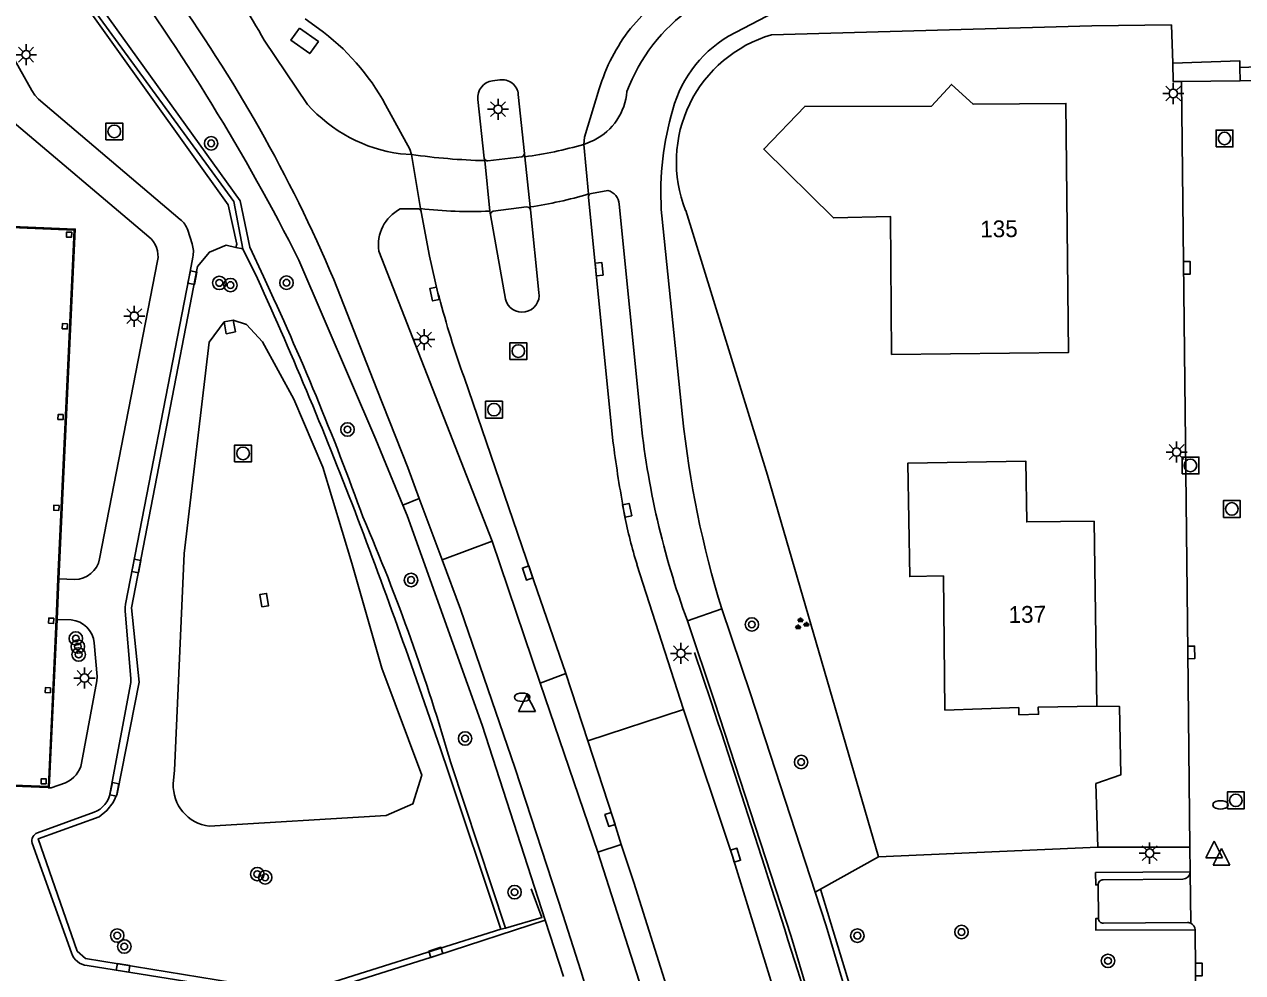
# Model space of a CAD drawing. Extents: x 132994 to 136000, y 393499 to 395512.
# Drawn here: x 133810.3 to 133882.7, y 394599.8 to 394656.2 of the extents above; entities that cross this region are included whole.
import ezdxf

# ---------------------------------------------------------------- set-up
doc = ezdxf.new("R2010")
doc.units = 0
for name, color, linetype in [('gg-afsc-hekwerk', 7, 'Continuous'), ('gg-anno-huisnummerreeks BGT', 7, 'Continuous'), ('gg-bbg-hoofdgebouw', 7, 'Continuous'), ('gg-bbg-pand overbouw', 7, 'Continuous'), ('gg-bbg-pilaar onder overbouw', 7, 'Continuous'), ('gg-knt-verharding', 7, 'Continuous'), ('gg-knt-verharding nz', 7, 'Continuous'), ('gg-kntw-bovenkant insteek waterloop', 7, 'Continuous'), ('gg-kwrk-uitstroombak niveau min 01', 7, 'Continuous'), ('gt-grn-groengrens', 7, 'Continuous'), ('gt-grn-vlakafsluiter', 7, 'Continuous'), ('gt-grn-weggrens', 7, 'Continuous'), ('gt-symb-boom', 7, 'Continuous'), ('gt-symb-brandkraan', 7, 'Continuous'), ('gt-symb-groenvak', 7, 'Continuous'), ('gt-symb-kolk', 7, 'Continuous'), ('gt-symb-kolk center center', 7, 'Continuous'), ('gt-symb-lichtmast', 7, 'Continuous'), ('gt-symb-rioolschacht', 7, 'Continuous'), ('gt-symb-waterafsluiter', 7, 'Continuous')]:
    doc.layers.add(name, color=color, linetype=linetype)

# ---------------------------------------------------------------- blocks, each defined once
blk = doc.blocks.new('gt0-LMAST')
at = {"layer": 'gt-symb-lichtmast'}
for p, q in [((-0.182, 0.173), (-0.447, 0.438)), ((-0.005, 0.246), (-0.005, 0.621)), ((0.172, 0.173), (0.437, 0.438)), ((-0.255, -0.004), (-0.63, -0.004)), ((-0.182, -0.181), (-0.447, -0.446)), ((-0.005, -0.254), (-0.005, -0.629)), ((0.437, -0.446), (0.172, -0.181)), ((0.245, -0.004), (0.62, -0.004))]:
    blk.add_line(p, q, dxfattribs=at)
blk.add_circle((-0.005, -0.004), 0.25, dxfattribs=at)
blk = doc.blocks.new('gt0-WAFSL')
at = {"layer": 'gt-symb-waterafsluiter'}
for p, q in [((-0.5, -0.333), (0, 0.667)), ((0, 0.667), (0.5, -0.333)), ((0.5, -0.333), (-0.5, -0.333))]:
    blk.add_line(p, q, dxfattribs=at)
blk = doc.blocks.new('gt0-BR')
at = {"layer": 'gt-symb-brandkraan'}
for centre, radius, start, end in [((-0.244, 0), 0.206, 107.56694, 252.43307), ((0.599, -2.664), 3, 106.89205, 107.56694), ((0, -0.691), 0.938, 73.10799, 106.89205), ((-0.599, -2.664), 3, 72.43309, 73.10799), ((0.244, 0), 0.206, 287.56695, 72.43309), ((0.599, 2.664), 3, 252.43307, 253.10797), ((0, 0.691), 0.938, 253.10797, 286.89206), ((-0.599, 2.664), 3, 286.89206, 287.56695)]:
    blk.add_arc(centre, radius, start, end, dxfattribs=at)
blk = doc.blocks.new('gt0-RS')
at = {"layer": 'gt-symb-rioolschacht'}
blk.add_lwpolyline([(-0.5, -0.5), (0.5, -0.5), (0.5, 0.5), (-0.5, 0.5)], close=True, dxfattribs=at)
blk.add_circle((0, 0), 0.375, dxfattribs=at)
blk = doc.blocks.new('gt0-KOLK')
at = {"layer": 'gt-symb-kolk'}
blk.add_lwpolyline([(0, 0), (0.375, 0), (0.375, 0.4), (-0.375, 0.4), (-0.375, 0), (0, 0)], dxfattribs=at)
blk = doc.blocks.new('gt0-BOOM')
at = {"layer": 'gt-symb-boom'}
for radius in [0.4, 0.2]:
    blk.add_circle((0, 0), radius, dxfattribs=at)
blk = doc.blocks.new('gt0-GRVAK')
at = {"layer": 'gt-symb-groenvak'}
for p, q in [((-0.11, 0.189), (-0.228, 0.24)), ((-0.182, 0.153), (0.088, 0.153)), ((-0.091, 0.211), (-0.156, 0.322)), ((-0.047, 0.214), (-0.047, 0.393)), ((-0.004, 0.211), (0.061, 0.322)), ((0.015, 0.189), (0.133, 0.24)), ((0.262, -0.052), (0.197, 0.059)), ((0.305, -0.049), (0.305, 0.13)), ((0.349, -0.052), (0.414, 0.059)), ((-0.245, -0.228), (-0.363, -0.177)), ((-0.318, -0.264), (-0.047, -0.264)), ((-0.226, -0.206), (-0.291, -0.095)), ((-0.183, -0.203), (-0.183, -0.024)), ((-0.139, -0.206), (-0.074, -0.095)), ((-0.12, -0.228), (-0.002, -0.177)), ((0.243, -0.074), (0.125, -0.023)), ((0.17, -0.11), (0.441, -0.11)), ((0.368, -0.074), (0.486, -0.023))]:
    blk.add_line(p, q, dxfattribs=at)
blk = doc.blocks.new('gt0-KOLKCC')
at = {"layer": 'gt-symb-kolk center center'}
blk.add_lwpolyline([(-0.375, 0.2), (0.375, 0.2), (0.375, -0.2), (-0.375, -0.2)], close=True, dxfattribs=at)

msp = doc.modelspace()

# ---------------------------------------------------------------- linework, layer by layer
at = {"layer": 'gg-afsc-hekwerk'}
for p, q in [((133873.69, 394656.084), (133854.665, 394655.547)), ((133849.563, 394645.11), (133854.43, 394629.386)), ((133822.848, 394642.917), (133823.262, 394642.826)), ((133823.262, 394642.826), (133824.131, 394641.062)), ((133854.43, 394629.386), (133861.027, 394606.686)), ((133812.273, 394623.217), (133812.162, 394620.806)), ((133812.162, 394620.806), (133811.7, 394610.874)), ((133851.079, 394615.909), (133850.086, 394618.836)), ((133811.7, 394610.874), (133790.454, 394611.725)), ((133835.307, 394612.184), (133838.582, 394602.398)), ((133874.058, 394607.264), (133873.933, 394611.056)), ((133861.027, 394606.686), (133874.058, 394607.264)), ((133838.582, 394602.398), (133838.859, 394602.457))]:
    msp.add_line(p, q, dxfattribs=at)
for points in [[(133823.262, 394642.826), (133822.714, 394645.643), (133813.273, 394658.598)], [(133791.813, 394644.847), (133813.235, 394643.947), (133812.273, 394623.217)], [(133838.582, 394602.398), (133826.514, 394598.578), (133813.912, 394600.647), (133813.414, 394601.089), (133811.103, 394607.766), (133814.715, 394609.072), (133815.181, 394609.441), (133815.548, 394609.919), (133815.789, 394610.428), (133817.093, 394617.069), (133816.642, 394621.497), (133820.569, 394641.771), (133821.265, 394642.64), (133822.257, 394643.046), (133822.848, 394642.917)], [(133873.933, 394611.056), (133875.417, 394611.573), (133875.336, 394615.628), (133873.98, 394615.64)], [(133838.859, 394602.457), (133841.023, 394603.078), (133840.385, 394604.795)]]:
    msp.add_lwpolyline(points, dxfattribs=at)
for centre, radius, start, end in [((133856.865, 394648.006), 7.856, 106.26687, 201.63087), ((133597.601, 394538.281), 248.757, 20.83499, 24.40474), ((133453.355, 394483.705), 402.982, 18.59168, 20.79265), ((132512.391, 394176.525), 1408.951, 17.329448, 18.170866)]:
    msp.add_arc(centre, radius, start, end, dxfattribs=at)
at = {"layer": 'gg-bbg-hoofdgebouw'}
msp.add_line((133873.98, 394615.64), (133873.84, 394626.65), dxfattribs=at)
for points in [[(133861.79, 394636.54), (133861.74, 394644.75), (133858.34, 394644.67), (133854.2, 394648.76), (133856.64, 394651.3), (133864.17, 394651.31), (133865.35, 394652.6), (133866.64, 394651.42), (133872.15, 394651.47), (133872.3, 394636.66), (133861.79, 394636.54)], [(133873.84, 394626.65), (133869.83, 394626.6), (133869.77, 394630.21), (133862.77, 394630.09), (133862.88, 394623.35), (133864.88, 394623.39), (133864.96, 394615.41), (133869.35, 394615.56), (133869.36, 394615.14), (133870.53, 394615.17), (133870.51, 394615.59), (133873.98, 394615.64)]]:
    msp.add_lwpolyline(points, dxfattribs=at)
at = {"layer": 'gg-bbg-pand overbouw'}
for p, q in [((133812.333, 394623.214), (133812.222, 394620.804)), ((133811.698, 394610.814), (133790.452, 394611.665))]:
    msp.add_line(p, q, dxfattribs=at)
for points in [[(133791.815, 394644.907), (133813.298, 394644.004), (133812.333, 394623.214)], [(133812.222, 394620.804), (133811.758, 394610.812), (133811.698, 394610.814)]]:
    msp.add_lwpolyline(points, dxfattribs=at)
at = {"layer": 'gg-bbg-pilaar onder overbouw'}
for points in [[(133813.089, 394643.814), (133812.789, 394643.828), (133812.775, 394643.528), (133813.075, 394643.514), (133813.089, 394643.814)], [(133812.836, 394638.37), (133812.537, 394638.383), (133812.523, 394638.084), (133812.822, 394638.07), (133812.836, 394638.37)], [(133812.586, 394632.975), (133812.286, 394632.989), (133812.272, 394632.69), (133812.572, 394632.676), (133812.586, 394632.975)], [(133812.336, 394627.581), (133812.036, 394627.595), (133812.022, 394627.295), (133812.322, 394627.281), (133812.336, 394627.581)], [(133812.025, 394620.868), (133811.725, 394620.882), (133811.711, 394620.583), (133812.011, 394620.569), (133812.025, 394620.868)], [(133811.833, 394616.743), (133811.533, 394616.757), (133811.52, 394616.457), (133811.819, 394616.443), (133811.833, 394616.743)], [(133811.566, 394611.02), (133811.578, 394611.319), (133811.279, 394611.331), (133811.267, 394611.032), (133811.566, 394611.02)]]:
    msp.add_lwpolyline(points, dxfattribs=at)
at = {"layer": 'gg-knt-verharding'}
for p, q in [((133846.289, 394655.931), (133847.645, 394657.446)), ((133852.11, 394655.476), (133854.808, 394656.874)), ((133826.957, 394656.496), (133827.744, 394655.93)), ((133827.099, 394651.416), (133824.532, 394655.233)), ((133910.498, 394653.146), (133882.497, 394652.812)), ((133838.515, 394652.873), (133838.087, 394652.82)), ((133843.545, 394649.464), (133844.427, 394652.34)), ((133882.497, 394652.812), (133879.01, 394652.77)), ((133837.217, 394651.711), (133837.6, 394648.216)), ((133839.988, 394648.499), (133839.621, 394652.001)), ((133831.732, 394651.39), (133833.168, 394648.75)), ((133817.676, 394643.536), (133809.292, 394650.646)), ((133844.133, 394649.295), (133843.505, 394649.039)), ((133833.27, 394648.436), (133832.63, 394648.471)), ((133837.819, 394648.055), (133839.823, 394648.296)), ((133845.239, 394631.408), (133843.786, 394645.907)), ((133843.959, 394646.123), (133844.943, 394646.305)), ((133833.611, 394645.206), (133832.605, 394645.198)), ((133838.12, 394645.059), (133840.11, 394645.318)), ((133840.34, 394645.156), (133840.849, 394640.231)), ((133846.87, 394632.853), (133845.612, 394645.479)), ((133838.852, 394639.843), (133837.959, 394644.845)), ((133849.38, 394632.839), (133848.143, 394644.796)), ((133819.991, 394643.949), (133820.242, 394643.124)), ((133814.746, 394624.404), (133818.19, 394642.118)), ((133826.583, 394642.152), (133831.16, 394631.489)), ((133831.342, 394642.698), (133838.063, 394625.444)), ((133828.659, 394641.008), (133831.22, 394634.483)), ((133831.16, 394631.489), (133832.77, 394627.585)), ((133835.1, 394624.338), (133833.739, 394627.984)), ((133845.938, 394626.994), (133845.854, 394627.459)), ((133838.063, 394625.444), (133840.926, 394617.022)), ((133849.435, 394615.44), (133846.671, 394624.067)), ((133812.333, 394623.214), (133812.273, 394623.217)), ((133813.267, 394623.174), (133812.333, 394623.214)), ((133849.663, 394620.72), (133851.713, 394621.422)), ((133853.42, 394616.387), (133851.713, 394621.422)), ((133812.222, 394620.804), (133812.162, 394620.806)), ((133813.065, 394620.777), (133812.222, 394620.804)), ((133851.279, 394615.928), (133849.663, 394620.72)), ((133843.75, 394613.579), (133842.436, 394617.592)), ((133840.926, 394617.022), (133844.345, 394606.966)), ((133853.42, 394616.387), (133857.252, 394604.589)), ((133811.698, 394610.814), (133811.7, 394610.874)), ((133814.417, 394609.344), (133811.049, 394608.12)), ((133810.742, 394607.508), (133813.07, 394600.98)), ((133844.345, 394606.966), (133845.73, 394607.431)), ((133844.345, 394606.966), (133847.133, 394598.25)), ((133874.366, 394605.323), (133879.1, 394605.362)), ((133874.086, 394603.03), (133874.061, 394605.016)), ((133841.222, 394602.917), (133842.304, 394599.571)), ((133879.377, 394602.779), (133874.385, 394602.749))]:
    msp.add_line(p, q, dxfattribs=at)
for points in [[(133826.62, 394655.952), (133827.749, 394655.147), (133827.234, 394654.432), (133826.099, 394655.235), (133826.62, 394655.952)], [(133878.496, 394653.865), (133878.42, 394656.137), (133873.69, 394656.084)], [(133809.254, 394654.849), (133810.729, 394652.237), (133810.907, 394651.969), (133811.125, 394651.728), (133819.532, 394644.582)], [(133879.01, 394652.77), (133878.532, 394652.771), (133878.496, 394653.865)], [(133879.01, 394652.77), (133879.254, 394631.35), (133879.401, 394618.858), (133879.52, 394607.264)], [(133833.84, 394645.069), (133833.85, 394645.028), (133834.341, 394642.385), (133834.835, 394640.187), (133834.912, 394639.967)], [(133815.381, 394610.519), (133816.609, 394617.056), (133816.605, 394617.296), (133816.265, 394621.296), (133816.26, 394621.502), (133816.283, 394621.703), (133820.067, 394641.157), (133820.277, 394642.344)], [(133842.436, 394617.592), (133840.364, 394623.615), (133836.397, 394635.195)], [(133833.739, 394627.984), (133833.048, 394629.837), (133831.22, 394634.483)], [(133832.77, 394627.585), (133833.019, 394626.982), (133837.471, 394614.517), (133841.222, 394602.917)], [(133850.739, 394575.18), (133848.43, 394583.214), (133843.327, 394599.918), (133842.258, 394603.262), (133839.428, 394611.95), (133836.19, 394621.416), (133835.1, 394624.338)], [(133813.676, 394612.252), (133814.585, 394617.155), (133814.592, 394617.4), (133814.427, 394619.411)], [(133877.737, 394508.615), (133877.544, 394509.725), (133875.554, 394520.151), (133873.658, 394528.802), (133868.832, 394548.651), (133863.881, 394567.488), (133858.37, 394587.197), (133852.336, 394606.728), (133849.435, 394615.44)], [(133851.279, 394615.928), (133855.833, 394601.963), (133860.503, 394586.249), (133865.14, 394569.833), (133869.277, 394554.279), (133873.551, 394537.169), (133875.879, 394527.123), (133877.905, 394517.53), (133879.45, 394508.878), (133877.737, 394508.615)], [(133845.73, 394607.431), (133845.26, 394608.967), (133843.75, 394613.579)], [(133812.725, 394611.098), (133811.859, 394610.789), (133811.697, 394610.796), (133811.698, 394610.814)], [(133848.532, 394598.691), (133846.491, 394605.164), (133845.73, 394607.431)], [(133879.52, 394607.264), (133879.535, 394605.832), (133879.535, 394605.808), (133879.535, 394605.802)], [(133879.535, 394605.802), (133873.92, 394605.749), (133873.923, 394605.016), (133874.061, 394605.016)], [(133875.253, 394539.386), (133871.412, 394554.798), (133867.291, 394570.392), (133862.612, 394586.817), (133857.902, 394602.588), (133857.252, 394604.589)], [(133879.834, 394602.354), (133873.934, 394602.328), (133873.931, 394603.029), (133874.086, 394603.03)], [(133814.008, 394600.228), (133826.229, 394598.279), (133826.59, 394598.275), (133826.947, 394598.345), (133834.786, 394600.822), (133841.222, 394602.917)], [(133879.854, 394598.757), (133879.85, 394599.993), (133879.835, 394602.345), (133879.834, 394602.354)]]:
    msp.add_lwpolyline(points, dxfattribs=at)
for centre, radius, start, end in [((133764.488, 394620.756), 69.238, 29.86457, 38.60312), ((133715.1, 394586.114), 124.774, 26.68684, 36.44362), ((133747.421, 394606.62), 88.216, 22.94305, 35.94773), ((133855.972, 394648.509), 10.555, 125.0752, 159.66962), ((133819.829, 394644.956), 13.53, 28.39312, 54.19993), ((133854.951, 394649.161), 10.994, 141.99121, 163.19364), ((133855.959, 394649.103), 7.445, 121.12752, 167.21665), ((133838.226, 394651.815), 1.015, 97.88755, 185.88476), ((133838.657, 394651.916), 0.967, 5.0368, 98.45682), ((133842.518, 394652.478), 3.569, 296.89455, 355.13987), ((133833.849, 394657.427), 9.039, 221.6855, 262.24805), ((133865.428, 394646.188), 17.341, 164.74603, 184.60314), ((133837.811, 394648.274), 0.219, 195.29188, 272.06445), ((133839.757, 394648.518), 0.231, 286.46474, 355.3263), ((133844.009, 394645.905), 0.223, 103.02762, 179.58809), ((133844.709, 394645.431), 0.904, 3.01312, 74.9968), ((133833.718, 394643.067), 2.405, 117.57763, 188.81656), ((133833.641, 394644.996), 0.212, 20.04515, 98.17463), ((133838.172, 394644.853), 0.213, 104.05563, 182.03341), ((133840.133, 394645.106), 0.213, 13.59577, 96.0865), ((133818.523, 394643.367), 1.579, 21.61368, 50.27944), ((133816.773, 394642.407), 1.446, 348.4902, 51.35918), ((133818.914, 394642.674), 1.402, 346.40223, 18.73625), ((133894.011, 394655.741), 61.168, 194.94431, 199.62696), ((133839.842, 394640.079), 1.018, 193.40904, 8.58114), ((133896.291, 394637.842), 49.672, 185.76401, 200.16313), ((133908.05, 394638.881), 58.981, 185.8798, 197.21835), ((133924.762, 394641.77), 80.195, 187.42405, 190.27973), ((133871.928, 394631.947), 26.457, 190.79029, 197.32825), ((133813.248, 394624.702), 1.528, 270.72925, 348.76748), ((133812.909, 394619.26), 1.525, 5.69297, 84.13901), ((133812.112, 394612.572), 1.596, 292.58002, 348.43678), ((133813.927, 394610.729), 1.469, 289.48253, 351.78481), ((133811.249, 394607.636), 0.523, 112.51831, 194.20189), ((133874.363, 394605.021), 0.302, 89.45234, 180.92214), ((133879.091, 394605.807), 0.445, 271.197, 357.20043), ((133874.356, 394603.018), 0.271, 177.50452, 276.05063), ((133879.39, 394602.344), 0.435, 66.14245, 91.70445), ((133879.39, 394602.334), 0.445, 2.60447, 66.66288), ((133814.113, 394601.32), 1.097, 198.038, 264.5233)]:
    msp.add_arc(centre, radius, start, end, dxfattribs=at)
at = {"layer": 'gg-knt-verharding nz'}
for p, q in [((133843.505, 394649.039), (133843.545, 394649.464)), ((133833.168, 394648.75), (133833.27, 394648.436)), ((133843.784, 394646.09), (133843.505, 394649.039)), ((133833.27, 394648.436), (133833.802, 394645.224)), ((133837.623, 394648.072), (133837.6, 394648.216)), ((133837.935, 394645.078), (133837.623, 394648.072)), ((133839.988, 394648.499), (133840, 394648.302)), ((133840.326, 394645.321), (133840, 394648.302)), ((133843.786, 394645.907), (133843.784, 394646.09)), ((133833.802, 394645.224), (133833.84, 394645.069)), ((133837.959, 394644.845), (133837.935, 394645.078)), ((133840.34, 394645.156), (133840.326, 394645.321)), ((133879.535, 394605.785), (133879.535, 394605.802)), ((133879.566, 394602.742), (133879.535, 394605.785))]:
    msp.add_line(p, q, dxfattribs=at)
for centre, radius, start, end in [((133836.826, 394672.102), 24.011, 277.59735, 286.15195), ((133838.495, 394684.705), 36.643, 261.80291, 268.63713), ((133836.886, 394668.95), 23.878, 278.28359, 286.79157), ((133836.723, 394669.347), 24.3, 263.09534, 272.85835)]:
    msp.add_arc(centre, radius, start, end, dxfattribs=at)
at = {"layer": 'gg-kntw-bovenkant insteek waterloop'}
msp.add_line((133819.192, 394611.827), (133819.125, 394611.047), dxfattribs=at)
for points in [[(133819.192, 394611.827), (133819.773, 394624.73), (133821.261, 394637.285), (133822.143, 394638.482)], [(133821.261, 394608.518), (133831.769, 394609.15), (133833.359, 394609.834), (133833.88, 394611.547), (133831.515, 394617.908), (133829.738, 394624.15), (133827.998, 394629.848), (133826.287, 394633.891), (133824.416, 394637.294), (133823.465, 394638.331), (133822.672, 394638.588)]]:
    msp.add_lwpolyline(points, dxfattribs=at)
msp.add_arc((133821.549, 394610.928), 2.427, 177.18954, 263.1795, dxfattribs=at)
at = {"layer": 'gg-kwrk-uitstroombak niveau min 01'}
msp.add_line((133822.143, 394638.482), (133822.672, 394638.588), dxfattribs=at)
msp.add_lwpolyline([(133822.672, 394638.588), (133822.813, 394637.9), (133822.268, 394637.779), (133822.143, 394638.482)], dxfattribs=at)
at = {"layer": 'gt-grn-groengrens'}
for p, q in [((133882.488, 394653.615), (133882.497, 394652.812)), ((133842.436, 394617.592), (133840.926, 394617.022)), ((133835.604, 394612.268), (133838.859, 394602.457)), ((133857.564, 394604.762), (133861.027, 394606.686)), ((133857.564, 394604.762), (133857.252, 394604.589))]:
    msp.add_line(p, q, dxfattribs=at)
for points in [[(133824.473, 394641.192), (133823.677, 394642.927), (133823.087, 394645.679), (133813.706, 394658.758), (133813.273, 394658.598)], [(133813.273, 394658.598), (133813.135, 394658.413), (133822.392, 394645.454), (133822.891, 394643.115), (133822.848, 394642.917)], [(133878.496, 394653.865), (133882.483, 394654.01), (133882.488, 394653.615)], [(133882.488, 394653.615), (133893.02, 394654.001), (133911.896, 394653.948), (133934.106, 394654.11)], [(133857.564, 394604.762), (133865.959, 394577.2), (133875.938, 394539.422)]]:
    msp.add_lwpolyline(points, dxfattribs=at)
for centre, radius, start, end in [((133668.306, 394568.179), 172.392, 19.89717, 25.05746), ((133718.228, 394578.653), 122.095, 15.98127, 23.2507)]:
    msp.add_arc(centre, radius, start, end, dxfattribs=at)
at = {"layer": 'gt-grn-vlakafsluiter'}
msp.add_line((133874.058, 394607.264), (133879.52, 394607.264), dxfattribs=at)
at = {"layer": 'gt-grn-weggrens'}
for p, q in [((133833.739, 394627.984), (133832.77, 394627.585)), ((133838.063, 394625.444), (133835.1, 394624.338)), ((133849.435, 394615.44), (133843.75, 394613.579))]:
    msp.add_line(p, q, dxfattribs=at)

# ---------------------------------------------------------------- block references
at = {"layer": 'gt-symb-boom'}
for p in [(133821.37, 394649.1), (133821.858, 394640.804), (133822.518, 394640.676), (133825.851, 394640.815), (133829.475, 394632.091), (133833.248, 394623.145), (133853.497, 394620.503), (133813.332, 394619.671), (133813.452, 394619.187), (133813.502, 394618.718), (133836.458, 394613.725), (133856.422, 394612.324), (133824.114, 394605.662), (133824.584, 394605.471), (133815.794, 394602.009), (133859.763, 394602.004), (133865.951, 394602.22), (133816.212, 394601.362), (133874.652, 394600.506)]:
    msp.add_blockref('gt0-BOOM', p, dxfattribs=at)
at = {"layer": 'gt-symb-boom', "rotation": 29.87282104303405}
msp.add_blockref('gt0-BOOM', (133839.4, 394604.589), dxfattribs=at)
at = {"layer": 'gt-symb-brandkraan'}
for p in [(133839.851, 394616.175), (133881.336, 394609.78)]:
    msp.add_blockref('gt0-BR', p, dxfattribs=at)
at = {"layer": 'gt-symb-groenvak'}
msp.add_blockref('gt0-GRVAK', (133856.428, 394620.531), dxfattribs=at)
at = {"layer": 'gt-symb-kolk'}
for p, rotation in [((133879.136, 394641.702), -89.34637228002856), ((133820.067, 394641.157), -101.01872390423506), ((133844.217, 394641.607), -84.27736284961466), ((133834.835, 394640.186), 102.66798321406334), ((133845.891, 394627.246), -78.20735159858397), ((133816.73, 394624.018), -100.92058040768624), ((133840.36, 394623.626), 108.90959567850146), ((133879.401, 394618.842), -89.41092330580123), ((133815.428, 394610.745), -101.62805444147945), ((133845.258, 394608.974), 108.12618285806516), ((133852.336, 394606.728), -72.83405394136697), ((133834.786, 394600.822), 18.034285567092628), ((133816.107, 394599.89), -9.043105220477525), ((133879.85, 394599.993), -89.8224643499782)]:
    msp.add_blockref('gt0-KOLK', p, dxfattribs=dict(at, rotation=rotation))
at = {"layer": 'gt-symb-kolk center center', "rotation": 98.21912050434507}
msp.add_blockref('gt0-KOLKCC', (133824.526, 394621.944), dxfattribs=at)
at = {"layer": 'gt-symb-lichtmast'}
for p in [(133810.38, 394654.374), (133878.533, 394652.066), (133838.424, 394651.132), (133816.812, 394638.829), (133834.032, 394637.44), (133878.733, 394630.755), (133849.285, 394618.786), (133813.853, 394617.322), (133877.133, 394606.912)]:
    msp.add_blockref('gt0-LMAST', p, dxfattribs=at)
at = {"layer": 'gt-symb-rioolschacht'}
for p in [(133815.617, 394649.809), (133881.574, 394649.39), (133839.621, 394636.75), (133838.179, 394633.27), (133823.266, 394630.668), (133879.551, 394629.953), (133882.01, 394627.369), (133882.247, 394610.047)]:
    msp.add_blockref('gt0-RS', p, dxfattribs=at)
at = {"layer": 'gt-symb-waterafsluiter'}
for p in [(133840.134, 394615.658), (133880.964, 394606.964), (133881.392, 394606.52)]:
    msp.add_blockref('gt0-WAFSL', p, dxfattribs=at)

# ---------------------------------------------------------------- texts
at = {"layer": 'gg-anno-huisnummerreeks BGT'}
for s, rotation, p in [('135', 0.6, (133867.065, 394643.508)), ('137', 0.7, (133868.751, 394620.587))]:
    msp.add_text(s, height=1, rotation=rotation, dxfattribs=at).set_placement(p)

doc.saveas('drawing.dxf')
